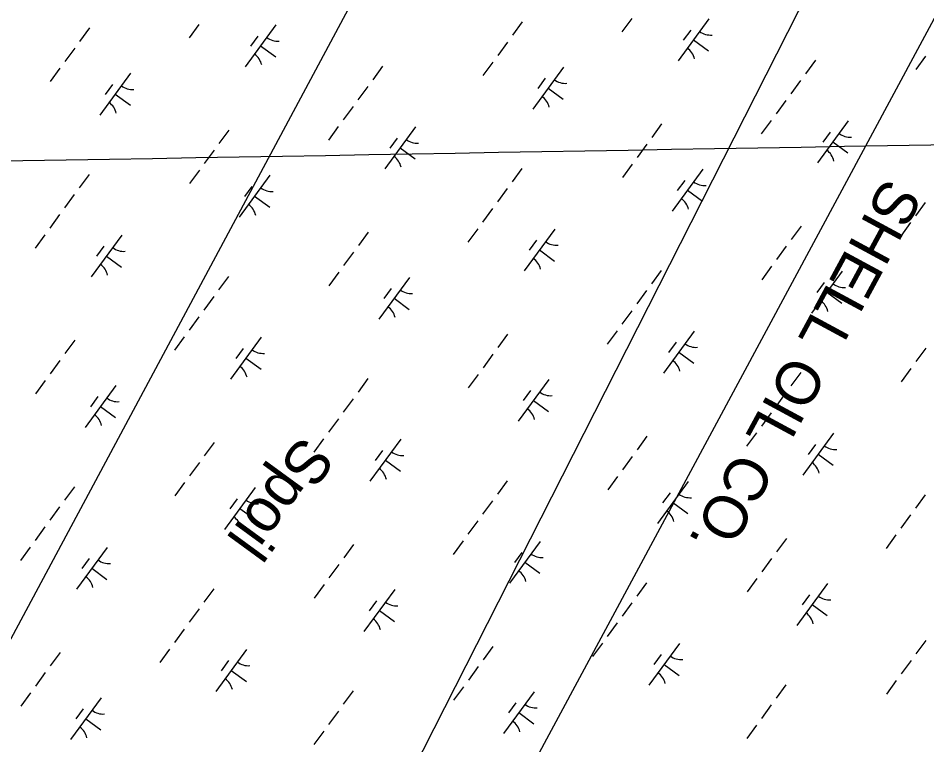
# Model space of a CAD drawing. Extents: x 3905714 to 3926767, y 183354 to 205755.
# Drawn here: x 3918686 to 3919561, y 192893 to 193593 of the extents above; entities that cross this region are included whole.
import ezdxf

# ---------------------------------------------------------------- set-up
doc = ezdxf.new("R2010")
doc.units = 0
for name, color, linetype in [('V-CHAN-SPOL', 7, 'Continuous'), ('V-GRID-MAJR', 7, 'Continuous'), ('V-RIVR-IDEN', 7, 'Continuous'), ('V-UTIL-IDEN', 7, 'Continuous'), ('V-UTIL-LINE', 7, 'Continuous'), ('V-WETL-SWMP', 7, 'Continuous')]:
    doc.layers.add(name, color=color, linetype=linetype)

msp = doc.modelspace()

# ---------------------------------------------------------------- linework, layer by layer
at = {"layer": 'V-GRID-MAJR'}
msp.add_spline([(3911066.23, 193323.42), (3914779.24, 193387.51), (3920105.98, 193480.1), (3922587.21, 193523.5)], degree=3, dxfattribs=at)
at = {"layer": 'V-UTIL-LINE'}
for points in [[(3922094.67, 198742.56), (3921080.02, 197477.61), (3915734.79, 187496.67)], [(3915141.88, 186857.82), (3915602.26, 187412.44), (3917208.62, 188427.22), (3918201.85, 190592.37), (3918499.52, 191341.67), (3918705.19, 192156.56), (3920335.23, 195367.27), (3921815.24, 198099.69), (3922187.19, 198661.56)], [(3919053.82, 189827.07), (3918313.52, 190612.09), (3918520.46, 191058.29), (3918753.91, 192077.3), (3920478.53, 195285.34), (3921148.44, 196586.73), (3921587.51, 197419.94), (3921944.61, 198057.47)]]:
    msp.add_lwpolyline(points, dxfattribs=at)
at = {"layer": 'V-WETL-SWMP'}
for p, q in [((3919277.12, 193592.28), (3919267.66, 193579.37)), ((3919351.3, 193591.95), (3919321.75, 193551.62)), ((3918755.03, 193583.16), (3918745.58, 193570.25)), ((3918860.45, 193586.45), (3918850.99, 193573.55)), ((3918934.63, 193586.12), (3918905.08, 193545.79)), ((3919171.71, 193588.99), (3919162.25, 193576.08)), ((3918917.18, 193575.36), (3918910.08, 193565.68)), ((3919333.85, 193581.18), (3919326.76, 193571.5)), ((3918919.85, 193565.96), (3918934.37, 193555.32)), ((3919157.52, 193569.63), (3919148.07, 193556.72)), ((3919336.53, 193571.78), (3919351.05, 193561.14)), ((3918740.85, 193563.8), (3918731.39, 193550.89)), ((3919143.34, 193550.26), (3919133.88, 193537.36)), ((3919453.85, 193552.05), (3919444.39, 193539.14)), ((3919560.01, 193556.09), (3919550.56, 193543.18)), ((3918726.67, 193544.44), (3918717.21, 193531.53)), ((3918794.67, 193539.61), (3918765.12, 193499.27)), ((3919037.18, 193546.23), (3919027.72, 193533.32)), ((3919211.35, 193545.43), (3919181.8, 193505.1)), ((3919193.89, 193534.67), (3919186.8, 193524.99)), ((3919439.67, 193532.69), (3919430.21, 193519.78)), ((3918777.22, 193528.84), (3918770.13, 193519.16)), ((3919022.99, 193526.87), (3919013.54, 193513.96)), ((3919196.57, 193525.27), (3919211.09, 193514.63)), ((3918779.9, 193519.44), (3918794.42, 193508.8)), ((3919425.48, 193513.33), (3919416.03, 193500.42)), ((3919008.81, 193507.51), (3918999.35, 193494.6)), ((3918994.62, 193488.15), (3918985.17, 193475.24)), ((3919068.81, 193487.82), (3919039.26, 193447.48)), ((3919305.89, 193490.68), (3919296.43, 193477.77)), ((3919411.3, 193493.97), (3919401.84, 193481.06)), ((3919485.48, 193493.64), (3919455.93, 193453.31)), ((3918889.21, 193484.85), (3918879.76, 193471.95)), ((3919468.03, 193482.88), (3919460.94, 193473.2)), ((3919051.36, 193477.05), (3919044.26, 193467.37)), ((3919291.7, 193471.32), (3919282.25, 193458.41)), ((3919470.71, 193473.48), (3919485.23, 193462.84)), ((3918875.03, 193465.49), (3918865.57, 193452.59)), ((3919054.03, 193467.65), (3919068.55, 193457.01)), ((3919277.52, 193451.96), (3919268.06, 193439.05)), ((3918860.85, 193446.13), (3918851.39, 193433.23)), ((3919171.36, 193447.92), (3919161.9, 193435.01)), ((3919345.53, 193447.13), (3919315.98, 193406.79)), ((3918754.68, 193442.1), (3918745.23, 193429.19)), ((3918928.85, 193441.3), (3918899.3, 193400.97)), ((3919328.07, 193436.36), (3919320.98, 193426.68)), ((3918911.4, 193430.54), (3918904.31, 193420.86)), ((3919157.17, 193428.56), (3919147.72, 193415.65)), ((3919330.75, 193426.96), (3919345.27, 193416.32)), ((3918740.5, 193422.73), (3918731.04, 193409.83)), ((3918914.08, 193421.14), (3918928.6, 193410.5)), ((3919142.99, 193409.2), (3919133.53, 193396.29)), ((3919559.66, 193415.03), (3919550.21, 193402.12)), ((3918726.32, 193403.37), (3918716.86, 193390.47)), ((3919440.07, 193392.37), (3919430.61, 193379.47)), ((3919545.48, 193395.66), (3919536.02, 193382.76)), ((3918712.13, 193384.01), (3918702.67, 193371.11)), ((3918786.31, 193383.69), (3918756.76, 193343.35)), ((3919023.39, 193386.55), (3919013.94, 193373.64)), ((3919128.8, 193389.84), (3919119.35, 193376.93)), ((3919202.99, 193389.51), (3919173.44, 193349.18)), ((3918768.86, 193372.92), (3918761.77, 193363.24)), ((3919185.53, 193378.74), (3919178.44, 193369.06)), ((3919425.88, 193373.01), (3919416.43, 193360.11)), ((3919009.21, 193367.19), (3918999.75, 193354.28)), ((3919188.21, 193369.35), (3919202.73, 193358.71)), ((3918771.54, 193363.52), (3918786.06, 193352.88)), ((3918995.02, 193347.83), (3918985.57, 193334.92)), ((3919305.54, 193349.61), (3919296.08, 193336.71)), ((3919411.7, 193353.65), (3919402.24, 193340.75)), ((3919479.71, 193348.82), (3919450.16, 193308.49)), ((3918888.86, 193343.79), (3918879.41, 193330.88)), ((3919063.03, 193343), (3919033.48, 193302.66)), ((3919462.25, 193338.05), (3919455.16, 193328.37)), ((3919045.58, 193332.23), (3919038.49, 193322.55)), ((3919291.35, 193330.25), (3919281.9, 193317.35)), ((3918874.68, 193324.43), (3918865.22, 193311.52)), ((3919048.26, 193322.83), (3919062.78, 193312.19)), ((3919464.93, 193328.65), (3919479.45, 193318.02)), ((3918860.49, 193305.07), (3918851.04, 193292.16)), ((3919277.17, 193310.89), (3919267.71, 193297.99)), ((3918846.31, 193285.71), (3918836.85, 193272.8)), ((3918920.49, 193285.38), (3918890.94, 193245.05)), ((3919157.57, 193288.24), (3919148.12, 193275.34)), ((3919262.98, 193291.53), (3919253.53, 193278.63)), ((3919337.17, 193291.21), (3919307.62, 193250.87)), ((3918740.9, 193282.42), (3918731.44, 193269.51)), ((3919319.71, 193280.44), (3919312.62, 193270.76)), ((3918903.04, 193274.61), (3918895.95, 193264.93)), ((3919143.39, 193268.88), (3919133.93, 193255.98)), ((3919322.39, 193271.04), (3919336.91, 193260.4)), ((3919560.06, 193274.71), (3919550.61, 193261.8)), ((3918726.71, 193263.06), (3918717.26, 193250.15)), ((3918905.72, 193265.21), (3918920.24, 193254.58)), ((3919439.72, 193251.31), (3919430.26, 193238.4)), ((3919545.88, 193255.35), (3919536.42, 193242.44)), ((3918712.53, 193243.7), (3918703.07, 193230.79)), ((3919023.04, 193245.48), (3919013.59, 193232.58)), ((3919129.2, 193249.52), (3919119.75, 193236.62)), ((3919197.21, 193244.69), (3919167.66, 193204.36)), ((3918780.54, 193238.87), (3918750.99, 193198.53)), ((3919179.76, 193233.92), (3919172.67, 193224.24)), ((3918763.09, 193228.1), (3918755.99, 193218.42)), ((3919008.86, 193226.12), (3918999.4, 193213.22)), ((3919182.44, 193224.52), (3919196.96, 193213.89)), ((3919425.53, 193231.95), (3919416.08, 193219.04)), ((3918765.76, 193218.7), (3918780.28, 193208.06)), ((3918994.67, 193206.76), (3918985.22, 193193.86)), ((3919411.35, 193212.59), (3919401.89, 193199.68)), ((3919291.75, 193189.94), (3919282.3, 193177.03)), ((3919397.16, 193193.23), (3919387.71, 193180.32)), ((3919471.35, 193192.9), (3919441.8, 193152.57)), ((3918875.08, 193184.11), (3918865.62, 193171.2)), ((3918980.49, 193187.4), (3918971.03, 193174.5)), ((3919054.67, 193187.07), (3919025.12, 193146.74)), ((3919453.89, 193182.13), (3919446.8, 193172.45)), ((3919037.22, 193176.31), (3919030.13, 193166.63)), ((3919456.57, 193172.73), (3919471.09, 193162.1)), ((3918860.89, 193164.75), (3918851.44, 193151.84)), ((3919039.9, 193166.91), (3919054.42, 193156.27)), ((3919277.57, 193170.58), (3919268.11, 193157.67)), ((3918846.71, 193145.39), (3918837.25, 193132.48)), ((3919157.22, 193147.18), (3919147.77, 193134.27)), ((3919263.38, 193151.22), (3919253.93, 193138.31)), ((3919331.39, 193146.38), (3919301.84, 193106.05)), ((3918740.55, 193141.35), (3918731.09, 193128.45)), ((3918914.72, 193140.56), (3918885.17, 193100.23)), ((3918897.27, 193129.79), (3918890.17, 193120.11)), ((3919143.04, 193127.82), (3919133.58, 193114.91)), ((3919313.94, 193135.62), (3919306.85, 193125.94)), ((3919559.71, 193133.64), (3919550.25, 193120.74)), ((3918726.36, 193121.99), (3918716.91, 193109.09)), ((3918899.94, 193120.39), (3918914.46, 193109.75)), ((3919316.62, 193126.22), (3919331.14, 193115.58)), ((3919545.53, 193114.28), (3919536.07, 193101.38)), ((3918712.18, 193102.63), (3918702.72, 193089.73)), ((3919128.85, 193108.46), (3919119.4, 193095.55)), ((3919531.34, 193094.92), (3919521.89, 193082.02)), ((3919009.26, 193085.81), (3918999.8, 193072.9)), ((3919114.67, 193089.1), (3919105.21, 193076.19)), ((3919188.85, 193088.77), (3919159.3, 193048.44)), ((3919425.93, 193091.63), (3919416.47, 193078.72)), ((3918698, 193083.27), (3918688.54, 193070.37)), ((3918772.18, 193082.94), (3918742.63, 193042.61)), ((3919171.4, 193078), (3919164.31, 193068.32)), ((3918754.73, 193072.18), (3918747.63, 193062.5)), ((3919174.08, 193068.6), (3919188.6, 193057.96)), ((3919411.75, 193072.27), (3919402.29, 193059.36)), ((3918757.4, 193062.78), (3918771.92, 193052.14)), ((3918995.07, 193066.45), (3918985.62, 193053.54)), ((3919397.56, 193052.91), (3919388.11, 193040)), ((3918874.73, 193043.05), (3918865.27, 193030.14)), ((3918980.89, 193047.09), (3918971.43, 193034.18)), ((3919048.9, 193042.25), (3919019.35, 193001.92)), ((3919291.4, 193048.87), (3919281.94, 193035.96)), ((3919465.57, 193048.08), (3919436.02, 193007.75)), ((3919448.12, 193037.31), (3919441.03, 193027.63)), ((3918860.54, 193023.69), (3918851.09, 193010.78)), ((3919031.45, 193031.49), (3919024.35, 193021.81)), ((3919277.22, 193029.51), (3919267.76, 193016.6)), ((3919450.8, 193027.91), (3919465.32, 193017.27)), ((3919034.12, 193022.09), (3919048.64, 193011.45)), ((3919263.03, 193010.15), (3919253.58, 192997.24)), ((3918846.36, 193004.33), (3918836.9, 192991.42)), ((3919248.85, 192990.79), (3919239.39, 192977.88)), ((3919323.03, 192990.46), (3919293.48, 192950.13)), ((3919560.11, 192993.32), (3919550.65, 192980.42)), ((3918726.76, 192981.67), (3918717.31, 192968.77)), ((3918832.18, 192984.97), (3918822.72, 192972.06)), ((3918906.36, 192984.64), (3918876.81, 192944.3)), ((3919143.44, 192987.5), (3919133.98, 192974.59)), ((3919305.58, 192979.7), (3919298.49, 192970.02)), ((3918888.91, 192973.87), (3918881.81, 192964.19)), ((3919545.93, 192973.96), (3919536.47, 192961.06)), ((3918712.58, 192962.31), (3918703.12, 192949.41)), ((3918891.58, 192964.47), (3918906.1, 192953.83)), ((3919129.25, 192968.14), (3919119.8, 192955.23)), ((3919308.26, 192970.3), (3919322.78, 192959.66)), ((3919531.74, 192954.6), (3919522.29, 192941.7)), ((3919008.91, 192944.74), (3918999.45, 192931.83)), ((3919115.07, 192948.78), (3919105.61, 192935.87)), ((3919425.58, 192950.57), (3919416.12, 192937.66)), ((3918698.4, 192942.95), (3918688.94, 192930.05)), ((3918766.4, 192938.12), (3918736.85, 192897.79)), ((3919183.08, 192943.95), (3919153.53, 192903.61)), ((3918748.95, 192927.36), (3918741.86, 192917.68)), ((3919165.62, 192933.18), (3919158.53, 192923.5)), ((3919411.4, 192931.21), (3919401.94, 192918.3)), ((3918751.63, 192917.96), (3918766.15, 192907.32)), ((3918994.72, 192925.38), (3918985.27, 192912.47)), ((3919168.3, 192923.78), (3919182.82, 192913.14)), ((3919397.21, 192911.85), (3919387.76, 192898.94)), ((3918980.54, 192906.02), (3918971.08, 192893.11))]:
    msp.add_line(p, q, dxfattribs=at)
for centre, start, end in [((3918936.37, 193588.1), 232.99998, 274.54364), ((3919353.04, 193593.92), 232.99998, 274.54364), ((3918903.72, 193543.54), 12.99998, 54.54364), ((3919320.39, 193549.36), 12.99998, 54.54364), ((3919213.09, 193547.41), 232.99998, 274.54364), ((3918796.42, 193541.58), 232.99998, 274.54364), ((3919180.44, 193502.85), 12.99998, 54.54364), ((3918763.77, 193497.02), 12.99998, 54.54364), ((3919487.22, 193495.62), 232.99998, 274.54364), ((3919070.55, 193489.79), 232.99998, 274.54364), ((3919454.57, 193451.05), 12.99998, 54.54364), ((3919037.9, 193445.23), 12.99998, 54.54364), ((3919347.27, 193449.1), 232.99998, 274.54364), ((3918930.59, 193443.28), 232.99998, 274.54364), ((3919314.62, 193404.54), 12.99998, 54.54364), ((3918897.95, 193398.71), 12.99998, 54.54364), ((3919204.73, 193391.49), 232.99998, 274.54364), ((3918788.06, 193385.66), 232.99998, 274.54364), ((3918755.41, 193341.1), 12.99998, 54.54364), ((3919172.08, 193346.92), 12.99998, 54.54364), ((3919064.77, 193344.97), 232.99998, 274.54364), ((3919481.45, 193350.8), 232.99998, 274.54364), ((3919448.8, 193306.23), 12.99998, 54.54364), ((3919032.13, 193300.41), 12.99998, 54.54364), ((3919338.91, 193293.18), 232.99998, 274.54364), ((3918922.23, 193287.36), 232.99998, 274.54364), ((3919306.26, 193248.62), 12.99998, 54.54364), ((3918889.59, 193242.79), 12.99998, 54.54364), ((3918782.28, 193240.84), 232.99998, 274.54364), ((3919198.95, 193246.66), 232.99998, 274.54364), ((3919166.3, 193202.1), 12.99998, 54.54364), ((3918749.63, 193196.28), 12.99998, 54.54364), ((3919473.09, 193194.87), 232.99998, 274.54364), ((3919056.41, 193189.05), 232.99998, 274.54364), ((3919440.44, 193150.31), 12.99998, 54.54364), ((3919023.77, 193144.49), 12.99998, 54.54364), ((3918916.46, 193142.53), 232.99998, 274.54364), ((3919333.13, 193148.36), 232.99998, 274.54364), ((3918883.81, 193097.97), 12.99998, 54.54364), ((3919300.48, 193103.8), 12.99998, 54.54364), ((3919190.59, 193090.74), 232.99998, 274.54364), ((3918773.92, 193084.92), 232.99998, 274.54364), ((3919157.94, 193046.18), 12.99998, 54.54364), ((3918741.27, 193040.36), 12.99998, 54.54364), ((3919467.31, 193050.05), 232.99998, 274.54364), ((3919050.64, 193044.23), 232.99998, 274.54364), ((3919434.66, 193005.49), 12.99998, 54.54364), ((3919017.99, 192999.67), 12.99998, 54.54364), ((3918908.1, 192986.61), 232.99998, 274.54364), ((3919324.77, 192992.44), 232.99998, 274.54364), ((3919292.12, 192947.87), 12.99998, 54.54364), ((3918875.45, 192942.05), 12.99998, 54.54364), ((3919184.82, 192945.92), 232.99998, 274.54364), ((3918768.15, 192940.1), 232.99998, 274.54364), ((3918735.5, 192895.53), 12.99998, 54.54364), ((3919152.17, 192901.36), 12.99998, 54.54364)]:
    msp.add_arc(centre, 17.62, start, end, dxfattribs=at)

# ---------------------------------------------------------------- texts
at = {"layer": 'V-CHAN-SPOL'}
msp.add_text('Spoil', height=42, rotation=233.87144, dxfattribs=at).set_placement((3918959.32, 193192.33))
at = {"layer": 'V-RIVR-IDEN'}
msp.add_text('September 2012', height=41.9999, rotation=239.88045, dxfattribs=at).set_placement((3918660.25, 193904.3))
at = {"layer": 'V-UTIL-IDEN'}
msp.add_text('SHELL OIL CO.', height=41.9999, rotation=241.58532, dxfattribs=at).set_placement((3919521.11, 193440.68))

doc.saveas('drawing.dxf')
